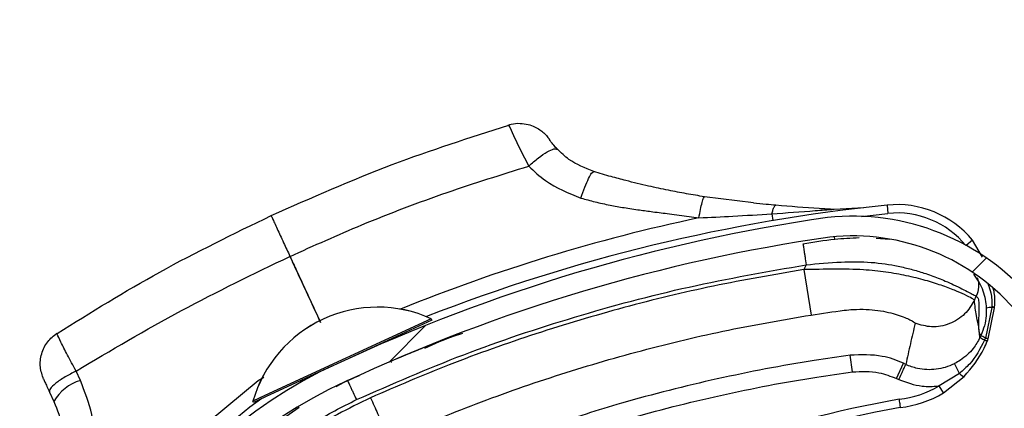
# Model space of a CAD drawing. Header units: inches. Extents: x 170 to 284, y 215 to 248.
# Tile 818 of 1056: x 235.6271 to 235.7479, y 225.0541 to 225.1018. Entities that reach past the tile are written whole.
import ezdxf

# ---------------------------------------------------------------- set-up
doc = ezdxf.new("R2010")
doc.units = ezdxf.units.IN
doc.header["$LTSCALE"] = 0.25
doc.header["$MEASUREMENT"] = 0
doc.layers.add('ANNOTATIONS', color=1, linetype='Continuous')
doc.layers.add('RH FRONT OF HOOD', color=7, linetype='Continuous')
doc.styles.add('ARIAL', font='arial.ttf', dxfattribs={"height": 0.09375})
doc.dimstyles.new('STANDARD$0', dxfattribs={"dimtxt": 0.09375, "dimasz": 0.09375, "dimexe": 0.03125, "dimexo": 0.046875, "dimgap": 0.09, "dimtad": 0, "dimtih": 1, "dimtoh": 1, "dimdec": 4, "dimzin": 0, "dimdsep": 46, "dimtxsty": 'ARIAL', "dimcen": 0.09, "dimadec": 0, "dimazin": 0, "dimtfac": 1, "dimtdec": 4, "dimtofl": 0, "dimtmove": 0, "dimatfit": 1, "dimfxl": 1, "dimtolj": 1, "dimtzin": 0, "dimarcsym": 0})
pattern_1 = [(45, (225.4196035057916, 218.4993357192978), (-0.03026527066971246, 0.03026527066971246), [])]

# ---------------------------------------------------------------- blocks, each defined once
blk = doc.blocks.new('*D82')
at = {"layer": 'ANNOTATIONS', "color": 0, "lineweight": -2, "transparency": 16777216}
for p, q in [((234.6227546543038, 225.3844004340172), (234.6227546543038, 225.4781504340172)), ((235.2524818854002, 225.2906504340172), (234.5915046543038, 225.2906504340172)), ((235.7837724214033, 225.2379811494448), (234.5915046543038, 225.2379811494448)), ((234.6227546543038, 225.1442311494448), (234.6227546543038, 225.0504811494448)), ((234.6227546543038, 225.0504811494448), (234.5290046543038, 225.0504811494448))]:
    blk.add_line(p, q, dxfattribs=at)
at = {"layer": 'ANNOTATIONS', "color": 0, "transparency": 16777216}
for points in [[(234.6071296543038, 225.3844004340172), (234.6383796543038, 225.3844004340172), (234.6227546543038, 225.2906504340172)], [(234.6071296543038, 225.1442311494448), (234.6383796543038, 225.1442311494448), (234.6227546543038, 225.2379811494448)]]:
    blk.add_solid(points, dxfattribs=at)
at = {"layer": 'defpoints', "color": 0, "transparency": 16777216}
for p in [(235.2993568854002, 225.2906504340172), (234.6227546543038, 225.2379811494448), (235.8306474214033, 225.2379811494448)]:
    blk.add_point(p, dxfattribs=at)
at = {"layer": 'ANNOTATIONS', "color": 0, "transparency": 16777216, "insert": (234.27510202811, 225.0504811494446), "char_height": 0.09375, "attachment_point": 5, "style": 'ARIAL'}
blk.add_mtext('\\A1;2 5/8"', dxfattribs=at)

msp = doc.modelspace()

# ---------------------------------------------------------------- hatches: boundary and pattern name
at = {"layer": 'RH FRONT OF HOOD'}
h = msp.add_hatch(dxfattribs=at)
h.set_pattern_fill('ANSI31', color=256, scale=0.34241245, angle=2.8e-322, style=0)
h.set_pattern_definition([(45, (225.4529552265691, 218.4993357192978), (-0.03026527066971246, 0.03026527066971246), [])])
edge = h.paths.add_edge_path(flags=0)
edge.add_arc((235.7395956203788, 224.3915581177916), 0.021400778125, 89.9999999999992, 390.52248781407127, ccw=False)
edge.add_line((235.7395956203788, 224.4129588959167), (235.8123582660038, 224.4129588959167))
edge.add_arc((235.8123582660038, 224.8238538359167), 0.4108949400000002, 270, 450.0000000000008)
edge.add_line((235.8123582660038, 225.2347487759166), (235.3287006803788, 225.2347487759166))
edge.add_arc((235.3287006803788, 225.2390289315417), 0.004280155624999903, 180.0000000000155, 269.9999999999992, ccw=False)
edge.add_line((235.3244205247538, 225.2390289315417), (235.3244205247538, 225.2818304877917))
edge.add_arc((235.3287006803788, 225.2818304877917), 0.004280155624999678, 360, 540, ccw=False)
edge.add_line((235.3329808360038, 225.2818304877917), (235.3329808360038, 225.2390289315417))
edge.add_line((235.3329808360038, 225.2390289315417), (235.3297484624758, 225.2390289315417))
edge.add_line((235.3297484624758, 225.2390289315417), (235.3297484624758, 225.2818304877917))
edge.add_arc((235.3287006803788, 225.2818304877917), 0.001047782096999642, 360, 540.0000000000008)
edge.add_line((235.3276528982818, 225.2818304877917), (235.3276528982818, 225.2390289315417))
edge.add_arc((235.3287006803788, 225.2390289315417), 0.001047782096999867, 180, 270)
edge.add_line((235.3287006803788, 225.2379811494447), (235.8123582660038, 225.2379811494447))
edge.add_arc((235.8123582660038, 224.8238538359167), 0.4141273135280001, 269.9999999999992, 450, ccw=False)
edge.add_line((235.8123582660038, 224.4097265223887), (235.7395956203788, 224.4097265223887))
edge.add_arc((235.7395956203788, 224.3915581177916), 0.018168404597, 450.0000000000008, 750.5224878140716)
edge.add_arc((235.754343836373, 224.4002532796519), 0.001047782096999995, 390.5224878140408, 495.0000000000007)
edge.add_line((235.753602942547, 224.4009941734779), (235.7449077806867, 224.3922990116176))
edge.add_line((235.7449077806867, 224.3922990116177), (235.7426221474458, 224.3945846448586))
edge.add_line((235.7426221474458, 224.3945846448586), (235.751317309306, 224.4032798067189))
edge.add_arc((235.754343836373, 224.4002532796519), 0.004280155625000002, 390.522487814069, 495.0000000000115, ccw=False)
h = msp.add_hatch(dxfattribs=at)
h.set_pattern_fill('ANSI31', color=256, scale=0.34241245, style=0)
h.set_pattern_definition(pattern_1)
edge = h.paths.add_edge_path(flags=0)
edge.add_line((235.7790065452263, 225.2304686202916), (235.4365940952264, 225.2304686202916))
edge.add_line((235.4365940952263, 225.2304686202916), (235.4365940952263, 225.2347487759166))
edge.add_line((235.4365940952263, 225.2347487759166), (235.7790065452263, 225.2347487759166))
edge.add_arc((235.7790065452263, 224.8238538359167), 0.4108949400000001, 269.9999999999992, 450, ccw=False)
edge.add_line((235.7790065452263, 224.4129588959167), (235.7062438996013, 224.4129588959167))
edge.add_line((235.7062438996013, 224.4129588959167), (235.7062438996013, 224.4172390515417))
edge.add_line((235.7062438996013, 224.4172390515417), (235.7790065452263, 224.4172390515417))
edge.add_arc((235.7790065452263, 224.8238538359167), 0.406614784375, 270, 450.0000000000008)
h = msp.add_hatch(dxfattribs=at)
h.set_pattern_fill('ANSI31', color=256, scale=0.34241245, angle=2.8e-322, style=0)
h.set_pattern_definition(pattern_1)
edge = h.paths.add_edge_path(flags=0)
edge.add_arc((235.596733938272, 224.9939066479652), 0.001712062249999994, 384.7692737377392, 406.9796940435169)
edge.add_line((235.5979020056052, 224.9951583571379), (235.5995489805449, 224.9969232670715))
edge.add_arc((235.596733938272, 224.9939066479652), 0.004126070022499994, 384.76927373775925, 406.97969404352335, ccw=False)
edge.add_arc((235.5886502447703, 224.9901767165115), 0.01302879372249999, 336.2454411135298, 384.7692737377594, ccw=False)
edge.add_arc((235.5840109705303, 224.9927121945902), 0.01830194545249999, 294.76927373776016, 334.8306467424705, ccw=False)
edge.add_arc((235.5867510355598, 224.9867737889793), 0.01176186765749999, 226.9101314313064, 294.76927373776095, ccw=False)
edge.add_arc((235.5887435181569, 224.9902197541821), 0.01566536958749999, 170.0263417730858, 230.2000735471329, ccw=False)
edge.add_arc((235.5983070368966, 224.9888627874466), 0.02532140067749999, 507.6235219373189, 530.7502070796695, ccw=False)
edge.add_arc((235.5891097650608, 224.9935941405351), 0.01504902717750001, 466.9249921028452, 504.08392337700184, ccw=False)
edge.add_arc((235.5931047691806, 224.9817485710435), 0.02754708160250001, 388.07777688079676, 467.701847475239, ccw=False)
edge.add_arc((235.6245119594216, 224.9998227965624), 0.008748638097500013, 215.7278926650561, 362.7107059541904)
edge.add_arc((235.6894494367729, 225.0079139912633), 0.05672062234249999, 114.33990946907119, 187.7791734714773, ccw=False)
edge.add_arc((235.7568731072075, 224.8646505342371), 0.2150521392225, 458.19530130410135, 474.9753273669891, ccw=False)
edge.add_arc((235.729325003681, 225.0488261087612), 0.02884824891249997, 399.92811720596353, 456.1830305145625, ccw=False)
edge.add_arc((235.7715941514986, 225.0874112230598), 0.0284373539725, 224.8898676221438, 278.4883413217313)
edge.add_arc((235.7731807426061, 225.0740018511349), 0.01494630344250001, 280.0607145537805, 335.3164658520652)
edge.add_arc((235.7700983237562, 225.0763506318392), 0.0187470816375, 332.7271482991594, 366.2088897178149)
edge.add_arc((235.7754146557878, 225.0763524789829), 0.0134739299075, 368.6468311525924, 407.0429194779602)
edge.add_arc((235.7807123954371, 225.0816252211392), 0.006011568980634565, 409.7518063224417, 430.4868473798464)
edge.add_arc((235.7782240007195, 225.0696918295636), 0.01816498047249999, 435.6685338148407, 474.7692737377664)
edge.add_arc((235.7751970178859, 225.0762520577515), 0.01094007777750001, 474.7692737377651, 564.7692737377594)
edge.add_arc((235.7669578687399, 225.0724503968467), 0.001866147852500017, 204.7692737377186, 220.4115201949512)
edge.add_line((235.7655369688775, 225.071240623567), (235.7636989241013, 225.0696756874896))
edge.add_arc((235.7669578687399, 225.0724503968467), 0.004280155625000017, 204.769273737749, 220.4115201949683, ccw=False)
edge.add_arc((235.7751970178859, 225.0762520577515), 0.01335408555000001, 114.76927373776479, 204.7692737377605, ccw=False)
edge.add_arc((235.7782240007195, 225.0696918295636), 0.020578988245, 435.38063204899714, 474.7692737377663, ccw=False)
edge.add_arc((235.7807123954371, 225.0816252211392), 0.008425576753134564, 409.34694092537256, 431.2689846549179, ccw=False)
edge.add_arc((235.7754146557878, 225.0763524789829), 0.01588793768, 368.45957599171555, 407.2398544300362, ccw=False)
edge.add_arc((235.7700983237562, 225.0763506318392), 0.02116108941, 332.8738045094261, 366.34644547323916, ccw=False)
edge.add_arc((235.7731807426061, 225.0740018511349), 0.01736031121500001, 279.9495218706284, 335.13512706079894, ccw=False)
edge.add_arc((235.7715941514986, 225.0874112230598), 0.030851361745, 224.687431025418, 278.5488113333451, ccw=False)
edge.add_arc((235.729325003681, 225.0488261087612), 0.02643424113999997, 399.7109832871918, 456.0928868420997)
edge.add_arc((235.7568731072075, 224.8646505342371), 0.21263813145, 458.2069421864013, 474.9789632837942)
edge.add_arc((235.6894494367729, 225.0079139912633), 0.05430661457, 474.3259003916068, 547.8838086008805)
edge.add_arc((235.6245119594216, 224.9998227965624), 0.01116264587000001, 214.8303126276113, 363.29836093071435, ccw=False)
edge.add_arc((235.5931047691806, 224.9817485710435), 0.02513307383, 387.7406739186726, 467.7399315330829)
edge.add_arc((235.5891097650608, 224.9935941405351), 0.01263501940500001, 466.8523210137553, 503.7519705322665)
edge.add_arc((235.5983070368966, 224.9888627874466), 0.022907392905, 507.8135800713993, 530.7889889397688)
edge.add_arc((235.5887435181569, 224.9902197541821), 0.01325136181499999, 529.9615141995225, 590.5045235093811)
edge.add_arc((235.5867510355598, 224.9867737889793), 0.009347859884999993, 226.49179786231, 294.7692737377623)
edge.add_arc((235.5840109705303, 224.9927121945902), 0.01588793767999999, 294.7692737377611, 334.7214526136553)
edge.add_arc((235.5886502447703, 224.9901767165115), 0.01061478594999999, 336.4037750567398, 384.7692737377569)

# ---------------------------------------------------------------- linework, layer by layer
for p, q in [((235.7171326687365, 225.0793124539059), (235.7111429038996, 225.0800577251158)), ((235.7270305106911, 225.0785327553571), (235.7306753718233, 225.0787224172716)), ((235.7335341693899, 225.0790351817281), (235.733639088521, 225.0780133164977)), ((235.7193986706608, 225.0779705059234), (235.7195402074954, 225.0771343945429)), ((235.7303896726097, 225.0776547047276), (235.733639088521, 225.0780133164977)), ((235.7270564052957, 225.0751628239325), (235.7271024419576, 225.0748224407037)), ((235.7338286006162, 225.0748379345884), (235.7321896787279, 225.0749558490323)), ((235.7440081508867, 225.074733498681), (235.7432369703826, 225.0740982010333)), ((235.7452399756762, 225.0726594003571), (235.7440081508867, 225.074733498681)), ((235.7236120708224, 225.0717228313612), (235.7233416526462, 225.0711433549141)), ((235.7233416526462, 225.0711433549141), (235.724210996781, 225.0655641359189)), ((235.7442538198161, 225.0673799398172), (235.7444816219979, 225.0678680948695)), ((235.7463879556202, 225.0665054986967), (235.7456140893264, 225.062730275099)), ((235.7457127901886, 225.066400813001), (235.745712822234, 225.0664000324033)), ((235.7459312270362, 225.0626359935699), (235.7467249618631, 225.0664619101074)), ((235.7463879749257, 225.0665064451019), (235.7463879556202, 225.0665054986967)), ((235.7463889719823, 225.066575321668), (235.7463879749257, 225.0665064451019)), ((235.746388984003, 225.0665763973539), (235.7463889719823, 225.066575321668)), ((235.7467249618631, 225.0664619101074), (235.7467250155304, 225.0664629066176)), ((235.7467250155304, 225.0664629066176), (235.7467285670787, 225.0665323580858)), ((235.7467285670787, 225.0665323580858), (235.7467286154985, 225.0665333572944)), ((235.6776203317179, 225.0651069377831), (235.6571971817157, 225.0556890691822)), ((235.6776196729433, 225.065108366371), (235.6776203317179, 225.0651069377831)), ((235.6776203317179, 225.0651069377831), (235.6776920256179, 225.06495146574)), ((235.6776920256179, 225.06495146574), (235.6675660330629, 225.0602819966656)), ((235.744917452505, 225.0628010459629), (235.7448291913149, 225.0637860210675)), ((235.7456140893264, 225.062730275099), (235.7455071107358, 225.0624713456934)), ((235.6770585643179, 225.0617019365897), (235.6770606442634, 225.0617027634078)), ((235.7292961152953, 225.0586029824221), (235.729020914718, 225.0606377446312)), ((235.6654014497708, 225.0592838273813), (235.6572688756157, 225.0555335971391)), ((235.6726428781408, 225.0598945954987), (235.6727145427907, 225.0597391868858)), ((235.7346737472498, 225.0577842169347), (235.73554204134, 225.0596448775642)), ((235.7358363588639, 225.0595075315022), (235.73554204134, 225.0596448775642)), ((235.7424169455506, 225.0584156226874), (235.7418135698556, 225.0596059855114)), ((235.6345633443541, 225.0575266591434), (235.6340294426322, 225.0587003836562)), ((235.6687564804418, 225.0581056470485), (235.6673519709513, 225.0575259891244)), ((235.6675030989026, 225.0575883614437), (235.6687371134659, 225.0581533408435)), ((235.7424169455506, 225.0584156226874), (235.7399122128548, 225.056894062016)), ((235.7404419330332, 225.0560139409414), (235.742984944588, 225.0580139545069)), ((235.6673519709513, 225.0575259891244), (235.6659023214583, 225.0567454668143)), ((235.6670292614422, 225.0573714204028), (235.6672788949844, 225.057485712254)), ((235.7346737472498, 225.0577842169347), (235.7349680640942, 225.0576468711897)), ((235.7404419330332, 225.0560139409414), (235.7399122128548, 225.056894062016)), ((235.6307773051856, 225.0561296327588), (235.631314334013, 225.0549657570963)), ((235.6571971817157, 225.0556890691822), (235.6557298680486, 225.055012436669)), ((235.6572688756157, 225.0555335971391), (235.6558015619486, 225.0548569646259)), ((235.6557298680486, 225.055012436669), (235.6557292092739, 225.055013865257)), ((235.6558015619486, 225.0548569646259), (235.6557298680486, 225.055012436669)), ((235.6613897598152, 225.054238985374), (235.6567447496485, 225.0509846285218))]:
    msp.add_line(p, q, dxfattribs=at)
at = {"layer": 'RH FRONT OF HOOD', "flags": 128}
for points in [[(235.6871835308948, 225.0886855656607), (235.6871065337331, 225.088862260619), (235.6872428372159, 225.0885676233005), (235.6877108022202, 225.0875519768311), (235.6885302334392, 225.0858435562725), (235.6895662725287, 225.083811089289), (235.6895663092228, 225.0838110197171), (235.6895663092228, 225.0838110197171)], [(235.6570694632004, 225.0579064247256), (235.6563782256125, 225.0575070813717), (235.6484528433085, 225.0509226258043), (235.6419525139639, 225.0433278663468), (235.6366765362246, 225.0344937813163), (235.6366765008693, 225.0344937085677), (235.6366765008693, 225.0344937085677)]]:
    msp.add_lwpolyline(points, dxfattribs=at)
at = {"layer": 'RH FRONT OF HOOD'}
for centre, radius, start, end in [((235.7556021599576, 224.8641028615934), 0.2160622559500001, 95.86225241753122, 111.3285798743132), ((235.7347582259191, 225.0671134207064), 0.01198443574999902, 39.48165913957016, 95.86225241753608), ((235.7568731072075, 224.8646505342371), 0.2150521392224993, 98.19530130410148, 114.9753273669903), ((235.7556021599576, 224.8641028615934), 0.2180957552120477, 101.9484969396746, 112.0222083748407), ((235.7293250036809, 225.0488261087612), 0.02884824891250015, 39.92811720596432, 96.18303051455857), ((235.7347582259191, 225.0671134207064), 0.01095719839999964, 39.48165913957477, 95.8622524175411), ((235.7568731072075, 224.8646505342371), 0.2126381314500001, 98.20694218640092, 114.9789632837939), ((235.7293250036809, 225.0488261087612), 0.02643424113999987, 39.7109832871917, 96.09288684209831), ((235.6710376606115, 225.050599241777), 0.0159322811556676, 65.59875052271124, 163.9135924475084), ((235.6710383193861, 225.050597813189), 0.01593228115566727, 65.59875052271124, 163.9135924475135), ((235.7463943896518, 225.0642547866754), 0.002251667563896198, 90.1632289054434, 107.620369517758), ((235.7463942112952, 225.0642518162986), 0.002253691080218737, 90.15903876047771, 107.5984193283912), ((235.7463508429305, 225.0648939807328), 0.001611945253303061, 76.5797564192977, 88.68073162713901), ((235.7463508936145, 225.0648930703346), 0.001613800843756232, 76.59536649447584, 88.68336316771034), ((235.746363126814, 225.0650074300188), 0.001568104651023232, 76.5235403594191, 89.05562035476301), ((235.7463633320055, 225.0650124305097), 0.001564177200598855, 76.4949679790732, 89.06032572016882), ((235.6723322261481, 225.0618765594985), 0.0005478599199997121, 114.7561714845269, 144.0513468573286), ((235.6894494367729, 225.0079139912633), 0.05672062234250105, 114.3399094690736, 187.7791734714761), ((235.7434563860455, 225.0592830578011), 0.001353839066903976, 219.8457135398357, 249.6211751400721), ((235.6359494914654, 225.0524266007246), 0.005285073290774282, 105.2051462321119, 151.2859093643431), ((235.6894494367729, 225.0079139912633), 0.05430661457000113, 114.3259003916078, 187.883808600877), ((235.6616202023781, 225.0569368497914), 0.0005478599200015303, 69.33437873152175, 114.7561714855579), ((235.7337321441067, 225.0671621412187), 0.01198443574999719, 276.110371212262, 301.0425548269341), ((235.7337321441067, 225.0671621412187), 0.01301167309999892, 276.271831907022, 301.0425548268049), ((235.6905522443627, 225.0083105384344), 0.05786770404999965, 125.6629359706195, 154.0806276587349), ((235.7607331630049, 224.9109688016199), 0.1455252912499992, 100.1236983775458, 138.6398240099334), ((235.7607331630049, 224.9109688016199), 0.146552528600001, 100.1098921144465, 136.7878487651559)]:
    msp.add_arc(centre, radius, start, end, dxfattribs=at)
for points, knots in [([(235.6579696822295, 225.0777474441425), (235.6628880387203, 225.0799262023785), (235.6724070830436, 225.0841429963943), (235.6823260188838, 225.0873042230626), (235.6871199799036, 225.0888320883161)], [0, 0, 0, 0, 0.5166859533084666, 1, 1, 1, 1]), ([(235.6871201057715, 225.0888319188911), (235.6872182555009, 225.0888730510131), (235.6876594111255, 225.0890579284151), (235.6884847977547, 225.0890836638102), (235.6894596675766, 225.0889631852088), (235.6902724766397, 225.0886683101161), (235.6909112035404, 225.0882997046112), (235.6913840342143, 225.0879209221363), (235.6917081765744, 225.0875894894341), (235.6919055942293, 225.08734919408), (235.6920063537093, 225.0872121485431), (235.6920445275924, 225.0871578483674), (235.6920530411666, 225.0871456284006), (235.6920579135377, 225.0871386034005), (235.692059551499, 225.0871362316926), (235.6920603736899, 225.0871350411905)], [0, 0, 0, 0, 0.05652103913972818, 0.2540462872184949, 0.4273552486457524, 0.5794983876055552, 0.7104459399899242, 0.8185506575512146, 0.9012506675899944, 0.9564155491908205, 0.9850429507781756, 0.9903528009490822, 0.9934690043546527, 0.9967217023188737, 1, 1, 1, 1]), ([(235.6930870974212, 225.0858762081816), (235.6929416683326, 225.0860337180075), (235.6927792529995, 225.0862096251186), (235.6925069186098, 225.0865330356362), (235.6922708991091, 225.0868365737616), (235.6920947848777, 225.087085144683), (235.692078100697, 225.0871094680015), (235.6920706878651, 225.0871202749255)], [0, 0, 0, 0, 0.2111589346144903, 0.2358224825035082, 0.5027141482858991, 0.7790543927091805, 1, 1, 1, 1]), ([(235.6975486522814, 225.0831413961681), (235.6964811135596, 225.0835667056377), (235.6948094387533, 225.0842327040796), (235.6935443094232, 225.0854399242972), (235.693087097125, 225.0858762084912)], [0, 0, 0, 0, 0.6386043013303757, 1, 1, 1, 1]), ([(235.6602868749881, 225.0727525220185), (235.6632178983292, 225.0740675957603), (235.6695522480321, 225.0769096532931), (235.6793225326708, 225.0806191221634), (235.6862252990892, 225.082769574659), (235.6895666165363, 225.083810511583)], [0, 0, 0, 0, 0.3076441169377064, 0.6648617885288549, 1, 1, 1, 1]), ([(235.6895667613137, 225.083810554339), (235.6902254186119, 225.0831857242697), (235.6920581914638, 225.0814470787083), (235.6944508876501, 225.0805039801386), (235.6959837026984, 225.0798998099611)], [0, 0, 0, 0, 0.359377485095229, 0.9999999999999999, 0.9999999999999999, 0.9999999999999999, 0.9999999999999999]), ([(235.7111429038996, 225.0800577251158), (235.7103962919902, 225.0801784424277), (235.7089092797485, 225.0804188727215), (235.7066227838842, 225.0808556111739), (235.7041563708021, 225.0813823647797), (235.7018173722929, 225.0819494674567), (235.6995779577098, 225.0825446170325), (235.6982594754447, 225.0829323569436), (235.6975486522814, 225.0831413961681)], [0, 0, 0, 0, 0.1610961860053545, 0.3208521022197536, 0.5001076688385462, 0.7056749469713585, 0.8413228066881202, 1, 1, 1, 1]), ([(235.6959837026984, 225.0798998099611), (235.696555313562, 225.0797395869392), (235.6977326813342, 225.0794095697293), (235.6995022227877, 225.0790322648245), (235.7013303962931, 225.0787074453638), (235.7030835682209, 225.0784456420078), (235.7049366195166, 225.0782029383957), (235.7069593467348, 225.0779511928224), (235.7088424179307, 225.0777077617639), (235.7100475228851, 225.0775319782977), (235.7104492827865, 225.0774733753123)], [0, 0, 0, 0, 0.1216476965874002, 0.2505622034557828, 0.3699476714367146, 0.5011532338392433, 0.6125555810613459, 0.7514486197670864, 0.9171375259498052, 1, 1, 1, 1]), ([(235.7104492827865, 225.0774733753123), (235.7105138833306, 225.0778234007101), (235.7106469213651, 225.0785442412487), (235.710849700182, 225.079396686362), (235.7110283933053, 225.0799655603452), (235.711105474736, 225.0800275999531), (235.7111429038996, 225.0800577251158)], [0, 0, 0, 0, 0.2427897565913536, 0.5000000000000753, 0.7572102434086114, 1, 1, 1, 1]), ([(235.71712873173, 225.0793128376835), (235.7171287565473, 225.0793128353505), (235.7176527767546, 225.0792635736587), (235.7185751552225, 225.0791740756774), (235.7195054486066, 225.0790891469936), (235.7199059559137, 225.0790546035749), (235.7199059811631, 225.0790546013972)], [0, 0, 0, 0, 2.704369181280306e-05, 0.5710314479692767, 0.999972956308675, 1, 1, 1, 1]), ([(235.7193986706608, 225.0779705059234), (235.7194451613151, 225.0781364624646), (235.7195391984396, 225.0784721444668), (235.7196965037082, 225.0788240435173), (235.7198207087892, 225.0789962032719), (235.7198898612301, 225.079043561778), (235.7199059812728, 225.0790546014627)], [0, 0, 0, 0, 0.2979480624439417, 0.6026626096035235, 0.907377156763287, 1, 1, 1, 1]), ([(235.7193986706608, 225.0779705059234), (235.7211736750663, 225.0780973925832), (235.7237162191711, 225.0782791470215), (235.7262619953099, 225.0784739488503), (235.7270305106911, 225.0785327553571)], [0, 0, 0, 0, 0.6981213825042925, 1, 1, 1, 1]), ([(235.7199059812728, 225.0790546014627), (235.7216694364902, 225.0789090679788), (235.7240238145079, 225.0787147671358), (235.7264272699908, 225.0785692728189), (235.7270305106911, 225.0785327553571)], [0, 0, 0, 0, 0.7490110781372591, 1, 1, 1, 1]), ([(235.6316968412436, 225.0633080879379), (235.635858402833, 225.0658852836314), (235.6443603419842, 225.071150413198), (235.6533641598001, 225.0755150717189), (235.6579607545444, 225.0777433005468)], [0, 0, 0, 0, 0.4894838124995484, 1, 1, 1, 1]), ([(235.6579780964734, 225.0777059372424), (235.6579757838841, 225.0777108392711), (235.6579694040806, 225.0777243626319), (235.6581525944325, 225.0773292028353), (235.6586301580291, 225.07629973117), (235.659425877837, 225.0745848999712), (235.6600128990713, 225.0733200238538), (235.6602781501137, 225.0727484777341)], [0, 0, 0, 0, 0.09013511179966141, 0.2486582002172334, 0.5414135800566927, 0.7927834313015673, 1, 1, 1, 1]), ([(235.7104492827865, 225.0774733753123), (235.7118409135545, 225.0775396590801), (235.7148297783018, 225.0776820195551), (235.7178074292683, 225.0778700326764), (235.7193986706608, 225.0779705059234)], [0, 0, 0, 0, 0.4656051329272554, 1, 1, 1, 1]), ([(235.730100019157, 225.075013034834), (235.7291097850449, 225.0749684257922), (235.7268441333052, 225.0748663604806), (235.7245259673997, 225.0744790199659), (235.7232209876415, 225.0742609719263)], [0, 0, 0, 0, 0.4370636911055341, 1, 1, 1, 1]), ([(235.7232209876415, 225.0742609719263), (235.7232262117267, 225.0742270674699), (235.7232342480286, 225.0741749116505), (235.7232830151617, 225.0738584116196), (235.7233334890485, 225.0735308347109), (235.7233961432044, 225.0731242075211), (235.7234871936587, 225.0725332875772), (235.7235628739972, 225.0720421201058), (235.7236120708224, 225.0717228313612)], [0, 0, 0, 0, 0.2394568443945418, 0.3683606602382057, 0.5000000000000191, 0.6316393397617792, 0.7605431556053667, 1, 1, 1, 1]), ([(235.6340323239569, 225.0586961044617), (235.6383051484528, 225.0612273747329), (235.6468428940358, 225.0662852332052), (235.6558024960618, 225.0705953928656), (235.6602781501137, 225.0727484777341)], [0, 0, 0, 0, 0.5004628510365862, 1, 1, 1, 1]), ([(235.6602781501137, 225.0727484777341), (235.660546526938, 225.0721697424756), (235.6617979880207, 225.069471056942), (235.6630492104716, 225.0667729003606), (235.664032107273, 225.0646533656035)], [0, 0, 0, 0, 0.2144507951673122, 1, 1, 1, 1]), ([(235.6640408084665, 225.0646580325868), (235.6631105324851, 225.0666639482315), (235.6618593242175, 225.0693618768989), (235.6606078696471, 225.0720603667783), (235.6602868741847, 225.0727525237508)], [0, 0, 0, 0, 0.7435021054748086, 1, 1, 1, 1]), ([(235.6684331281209, 225.0551965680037), (235.672792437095, 225.0570992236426), (235.6815337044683, 225.0609144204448), (235.6952005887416, 225.0654478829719), (235.7092230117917, 225.069212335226), (235.7188080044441, 225.070884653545), (235.7236120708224, 225.0717228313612)], [0, 0, 0, 0, 0.2468628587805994, 0.4950083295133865, 0.7468945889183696, 1, 1, 1, 1]), ([(235.7233416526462, 225.0711433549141), (235.7196373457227, 225.0705069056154), (235.7122179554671, 225.0692321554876), (235.7012439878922, 225.066567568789), (235.6904151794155, 225.0633453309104), (235.6800321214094, 225.059667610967), (235.6733695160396, 225.0568077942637), (235.6701706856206, 225.0554347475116)], [0, 0, 0, 0, 0.2027568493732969, 0.4061035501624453, 0.6088604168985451, 0.8122072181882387, 1, 1, 1, 1]), ([(235.7442538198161, 225.0673799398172), (235.7441918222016, 225.0674387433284), (235.7440658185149, 225.0675582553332), (235.7431736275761, 225.0680149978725), (235.7418727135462, 225.0685832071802), (235.7402553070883, 225.0691919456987), (235.7382617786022, 225.0698225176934), (235.735977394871, 225.0703930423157), (235.7334143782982, 225.0708514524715), (235.7304545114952, 225.0711689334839), (235.7270594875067, 225.0711841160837), (235.7245914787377, 225.0711570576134), (235.7233416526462, 225.0711433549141)], [0, 0, 0, 0, 0.1094013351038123, 0.2223468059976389, 0.3151791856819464, 0.4102231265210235, 0.5012749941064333, 0.5946006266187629, 0.6834485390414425, 0.7745330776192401, 0.8858211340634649, 1, 1, 1, 1]), ([(235.7236120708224, 225.0717228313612), (235.7250431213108, 225.071859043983), (235.7277446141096, 225.0721161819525), (235.7315912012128, 225.0721120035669), (235.7344525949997, 225.0716675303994), (235.7365567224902, 225.0711714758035), (235.7378874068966, 225.0707779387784), (235.7389713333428, 225.070406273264), (235.7398507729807, 225.0700754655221), (235.740793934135, 225.069690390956), (235.7418022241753, 225.0692373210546), (235.7430998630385, 225.0685923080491), (235.7442046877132, 225.0680117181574), (235.7443948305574, 225.0679131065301), (235.7444816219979, 225.0678680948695)], [0, 0, 0, 0, 0.1307156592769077, 0.2467609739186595, 0.3577928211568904, 0.4170971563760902, 0.4791482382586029, 0.5177152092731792, 0.559089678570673, 0.603294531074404, 0.6633484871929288, 0.7353692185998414, 0.8792082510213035, 1, 1, 1, 1]), ([(235.744150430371, 225.0705914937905), (235.7445941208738, 225.0699246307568), (235.7454449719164, 225.0686458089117), (235.7456261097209, 225.0671274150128), (235.7457127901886, 225.066400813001)], [0, 0, 0, 0, 0.5214667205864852, 0.9999999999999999, 0.9999999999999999, 0.9999999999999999, 0.9999999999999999]), ([(235.7445996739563, 225.0701670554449), (235.7446536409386, 225.0699825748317), (235.7447658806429, 225.0695988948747), (235.744799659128, 225.0688028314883), (235.7446069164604, 225.0682363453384), (235.7444816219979, 225.0678680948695)], [0, 0, 0, 0, 0.2447599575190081, 0.509048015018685, 1, 1, 1, 1]), ([(235.7459057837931, 225.0693442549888), (235.7460414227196, 225.0689991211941), (235.7463889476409, 225.068114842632), (235.7463889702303, 225.0671591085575), (235.746388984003, 225.0665763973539)], [0, 0, 0, 0, 0.3902998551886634, 1, 1, 1, 1]), ([(235.7467286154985, 225.0665333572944), (235.7467613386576, 225.0671264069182), (235.7468044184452, 225.0679071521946), (235.7466009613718, 225.0686529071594), (235.7465520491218, 225.06883219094)], [0, 0, 0, 0, 0.7595942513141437, 0.9999999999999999, 0.9999999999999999, 0.9999999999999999, 0.9999999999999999]), ([(235.7444816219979, 225.0678680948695), (235.7445624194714, 225.0677877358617), (235.7447320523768, 225.0676190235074), (235.7448079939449, 225.0669913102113), (235.7448081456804, 225.0661603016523), (235.7447669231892, 225.0652609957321), (235.7447313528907, 225.0643663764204), (235.7447653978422, 225.0639151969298), (235.7447826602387, 225.0636864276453)], [0, 0, 0, 0, 0.1574760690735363, 0.3306182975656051, 0.4911886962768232, 0.6742546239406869, 0.8348317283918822, 1, 1, 1, 1]), ([(235.7282765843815, 225.0661411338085), (235.7282766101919, 225.0661411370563), (235.7286501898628, 225.0661881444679), (235.7301362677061, 225.0663237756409), (235.7326284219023, 225.0661800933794), (235.734999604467, 225.0655838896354), (235.7366634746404, 225.0648699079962), (235.7368686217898, 225.0646631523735), (235.7369822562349, 225.064548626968)], [0, 0, 0, 0, 4.497367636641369e-06, 0.06509473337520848, 0.2616701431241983, 0.4753105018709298, 0.7093656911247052, 1, 1, 1, 1]), ([(235.7442538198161, 225.0673799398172), (235.7438939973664, 225.0667853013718), (235.7431465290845, 225.0655500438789), (235.741234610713, 225.0643827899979), (235.7390364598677, 225.0639497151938), (235.7376497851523, 225.0643540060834), (235.7369822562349, 225.064548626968)], [0, 0, 0, 0, 0.2406941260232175, 0.4999999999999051, 0.759305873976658, 1, 1, 1, 1]), ([(235.7448291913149, 225.0637860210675), (235.7447937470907, 225.0640017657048), (235.7446959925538, 225.0645967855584), (235.7444387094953, 225.065654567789), (235.7443239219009, 225.0667257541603), (235.7442538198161, 225.0673799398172)], [0, 0, 0, 0, 0.1812946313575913, 0.5000073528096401, 1, 1, 1, 1]), ([(235.745712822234, 225.0664000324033), (235.7457135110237, 225.066092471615), (235.7457160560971, 225.0649560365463), (235.7453957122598, 225.0638234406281), (235.7450445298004, 225.0630728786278), (235.7450445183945, 225.0630728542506)], [0, 0, 0, 0, 0.270630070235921, 0.9999763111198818, 1, 1, 1, 1]), ([(235.6724729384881, 225.0502788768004), (235.6724729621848, 225.0502788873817), (235.6755652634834, 225.0516596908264), (235.6820739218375, 225.0543731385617), (235.6921640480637, 225.0579804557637), (235.7026992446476, 225.0611074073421), (235.713381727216, 225.0637033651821), (235.720601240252, 225.0649438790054), (235.724210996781, 225.0655641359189)], [0, 0, 0, 0, 1.439079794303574e-06, 0.1877923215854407, 0.3908439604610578, 0.5938956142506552, 0.7969478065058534, 1, 1, 1, 1]), ([(235.724210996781, 225.0655641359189), (235.7255761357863, 225.0657672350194), (235.7269413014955, 225.0659703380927), (235.7282765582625, 225.0661411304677), (235.7282765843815, 225.0661411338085)], [0, 0, 0, 0, 0.9999804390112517, 1, 1, 1, 1]), ([(235.7369822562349, 225.064548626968), (235.7367838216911, 225.0637156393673), (235.7363869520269, 225.0620496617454), (235.7360197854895, 225.0603549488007), (235.7358362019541, 225.0595075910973)], [0, 0, 0, 0, 0.4999992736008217, 1, 1, 1, 1]), ([(235.6300554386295, 225.057694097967), (235.6298867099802, 225.0581850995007), (235.629537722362, 225.0592006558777), (235.6297342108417, 225.0608517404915), (235.6304504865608, 225.0623462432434), (235.6312851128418, 225.0630085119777), (235.6316889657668, 225.0633289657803)], [0, 0, 0, 0, 0.2415860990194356, 0.4996813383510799, 0.7579094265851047, 1, 1, 1, 1]), ([(235.6340325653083, 225.058696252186), (235.633666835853, 225.0593795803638), (235.6329307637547, 225.0607548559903), (235.6321325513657, 225.0623118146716), (235.6316916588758, 225.0632246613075), (235.6317256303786, 225.0632341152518), (235.631738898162, 225.0632378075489)], [0, 0, 0, 0, 0.2719162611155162, 0.547262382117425, 0.8231804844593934, 1, 1, 1, 1]), ([(235.6768352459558, 225.0615013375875), (235.6780335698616, 225.0620482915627), (235.6795556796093, 225.062743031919), (235.6811474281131, 225.0632511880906), (235.6814860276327, 225.0633592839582)], [0, 0, 0, 0, 0.7872782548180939, 0.9999999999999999, 0.9999999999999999, 0.9999999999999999, 0.9999999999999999]), ([(235.7449195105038, 225.0628054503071), (235.7449194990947, 225.0628054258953), (235.7446996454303, 225.0623350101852), (235.7440475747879, 225.0612807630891), (235.7429277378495, 225.0602237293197), (235.742058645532, 225.0597418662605), (235.7418135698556, 225.0596059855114)], [0, 0, 0, 0, 1.78267336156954e-05, 0.3435204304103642, 0.814879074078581, 1, 1, 1, 1]), ([(235.7447826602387, 225.0636864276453), (235.7447985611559, 225.0635907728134), (235.7448305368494, 225.06339841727), (235.7449144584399, 225.0631866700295), (235.7450013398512, 225.0631109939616), (235.7450446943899, 225.0630732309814)], [0, 0, 0, 0, 0.3313600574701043, 0.6663431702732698, 0.9999999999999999, 0.9999999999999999, 0.9999999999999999, 0.9999999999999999]), ([(235.7450446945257, 225.0630732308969), (235.7450130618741, 225.0630055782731), (235.7449706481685, 225.0629148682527), (235.7449282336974, 225.0628241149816), (235.7449174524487, 225.0628010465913)], [0, 0, 0, 0, 0.7458120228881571, 1, 1, 1, 1]), ([(235.7455071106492, 225.0624713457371), (235.7454844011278, 225.0624828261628), (235.745348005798, 225.0625517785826), (235.7451405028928, 225.0626600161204), (235.7449533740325, 225.0627651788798), (235.74492942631, 225.0627890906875), (235.7449174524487, 225.0628010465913)], [0, 0, 0, 0, 0.06242876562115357, 0.3749525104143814, 0.6874762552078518, 1, 1, 1, 1]), ([(235.7456140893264, 225.062730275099), (235.745591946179, 225.0627418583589), (235.7454588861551, 225.0628114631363), (235.7452572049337, 225.0629216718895), (235.7450766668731, 225.063031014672), (235.745055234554, 225.0630589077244), (235.7450445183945, 225.0630728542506)], [0, 0, 0, 0, 0.06239373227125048, 0.3749291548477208, 0.6874645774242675, 1, 1, 1, 1]), ([(235.6770585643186, 225.0617019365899), (235.6769681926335, 225.0616660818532), (235.6768771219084, 225.0616299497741), (235.6761790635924, 225.0613496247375), (235.6751557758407, 225.0609397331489), (235.6734834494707, 225.0602352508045), (235.6726480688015, 225.0598833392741)], [0, 0, 0, 0, 0.3307707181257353, 0.3333292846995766, 0.6669765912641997, 0.9999999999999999, 0.9999999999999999, 0.9999999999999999, 0.9999999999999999]), ([(235.7455069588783, 225.0624710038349), (235.7449608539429, 225.0614389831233), (235.744148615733, 225.0599040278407), (235.7428443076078, 225.0587829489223), (235.7424169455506, 225.0584156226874)], [0, 0, 0, 0, 0.672345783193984, 0.9999999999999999, 0.9999999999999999, 0.9999999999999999, 0.9999999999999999]), ([(235.742984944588, 225.0580139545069), (235.7439044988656, 225.0591137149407), (235.7450298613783, 225.0604596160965), (235.7457028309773, 225.0620675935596), (235.7458259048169, 225.0623616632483)], [0, 0, 0, 0, 0.8171182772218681, 1, 1, 1, 1]), ([(235.7458259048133, 225.0623616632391), (235.7458259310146, 225.0623617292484), (235.745862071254, 225.0624527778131), (235.745896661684, 225.0625444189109), (235.7459312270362, 225.0626359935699)], [0, 0, 0, 0, 0.0007249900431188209, 0.9999999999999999, 0.9999999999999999, 0.9999999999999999, 0.9999999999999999]), ([(235.729020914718, 225.0606377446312), (235.7275437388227, 225.0604276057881), (235.7220747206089, 225.0596495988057), (235.712670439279, 225.0578380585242), (235.7018988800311, 225.0551439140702), (235.6951750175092, 225.0529790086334), (235.6923040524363, 225.0520546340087)], [0, 0, 0, 0, 0.1185397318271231, 0.4388752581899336, 0.7604101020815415, 0.9999999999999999, 0.9999999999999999, 0.9999999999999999, 0.9999999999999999]), ([(235.73554204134, 225.0596448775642), (235.7355420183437, 225.0596448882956), (235.7347185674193, 225.0600291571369), (235.73258460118, 225.060778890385), (235.7303444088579, 225.0606901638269), (235.729020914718, 225.0606377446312)], [0, 0, 0, 0, 1.14279555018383e-05, 0.4092118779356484, 1, 1, 1, 1]), ([(235.7418135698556, 225.0596059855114), (235.7417936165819, 225.0595959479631), (235.7410900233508, 225.0592420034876), (235.7395689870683, 225.0587875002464), (235.7375009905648, 225.058885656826), (235.7362908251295, 225.0592955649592), (235.7358362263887, 225.0595075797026), (235.7358362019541, 225.0595075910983)], [0, 0, 0, 0, 0.01087401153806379, 0.3834398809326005, 0.7558119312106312, 0.9999868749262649, 1, 1, 1, 1]), ([(235.6340325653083, 225.058696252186), (235.6335688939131, 225.0584571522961), (235.6326080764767, 225.0579616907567), (235.6314832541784, 225.0571908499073), (235.6307823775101, 225.0565221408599), (235.6307789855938, 225.0562573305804), (235.6307773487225, 225.0561295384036)], [0, 0, 0, 0, 0.2412900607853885, 0.4999999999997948, 0.7587099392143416, 1, 1, 1, 1]), ([(235.6929593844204, 225.0501087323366), (235.6958006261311, 225.0510235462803), (235.7024406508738, 225.0531614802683), (235.7131002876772, 225.0558290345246), (235.7224070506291, 225.0576229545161), (235.7278342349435, 225.0583950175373), (235.7292961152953, 225.0586029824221)], [0, 0, 0, 0, 0.2395900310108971, 0.5599255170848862, 0.8814604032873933, 1, 1, 1, 1]), ([(235.7292961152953, 225.0586029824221), (235.7303922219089, 225.0586553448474), (235.7322494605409, 225.0587440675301), (235.7339690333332, 225.0580632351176), (235.7346737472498, 225.0577842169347)], [0, 0, 0, 0, 0.5901808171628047, 1, 1, 1, 1]), ([(235.6300555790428, 225.0576937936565), (235.6300551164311, 225.0576947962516), (235.6300188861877, 225.0577733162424), (235.63006095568, 225.0576821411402), (235.6301958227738, 225.057389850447), (235.6304498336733, 225.0568393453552), (235.6306685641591, 225.0563653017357), (235.6307773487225, 225.0561295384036)], [0, 0, 0, 0, 0.003230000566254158, 0.2529631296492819, 0.5032304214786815, 0.7529340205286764, 1, 1, 1, 1]), ([(235.6364840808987, 225.049155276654), (235.63637672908, 225.0505763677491), (235.6361576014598, 225.0534771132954), (235.6351018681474, 225.05615876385), (235.6345633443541, 225.0575266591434)], [0, 0, 0, 0, 0.4899054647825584, 1, 1, 1, 1]), ([(235.6673519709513, 225.0575259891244), (235.667366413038, 225.0574948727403), (235.6673886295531, 225.0574470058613), (235.6675234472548, 225.0571565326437), (235.6676629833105, 225.0568558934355), (235.6678361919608, 225.0564827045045), (235.668087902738, 225.055940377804), (235.6682971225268, 225.0554896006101), (235.6684331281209, 225.0551965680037)], [0, 0, 0, 0, 0.2394568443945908, 0.3683606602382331, 0.5000000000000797, 0.6316393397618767, 0.7605431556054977, 0.9999999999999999, 0.9999999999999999, 0.9999999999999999, 0.9999999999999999]), ([(235.7349680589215, 225.0576468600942), (235.7359143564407, 225.0573105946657), (235.7374813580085, 225.0567537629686), (235.7391928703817, 225.056800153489), (235.7398759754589, 225.0568893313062), (235.7399122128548, 225.056894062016)], [0, 0, 0, 0, 0.5907811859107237, 0.9782917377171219, 1, 1, 1, 1]), ([(235.6701705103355, 225.0554351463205), (235.667447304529, 225.0540874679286), (235.6619105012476, 225.0513473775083), (235.6548911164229, 225.0455871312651), (235.6489901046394, 225.0388838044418), (235.644865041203, 225.0321183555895), (235.641990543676, 225.0254957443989), (235.6409269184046, 225.0213552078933), (235.6403909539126, 225.0192687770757)], [0, 0, 0, 0, 0.187090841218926, 0.3803918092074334, 0.5558755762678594, 0.7364481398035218, 0.8671952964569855, 0.9999999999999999, 0.9999999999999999, 0.9999999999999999, 0.9999999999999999]), ([(235.6701705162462, 225.0554351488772), (235.6704635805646, 225.0547728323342), (235.6710497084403, 225.0534482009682), (235.6717956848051, 225.0517647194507), (235.6723320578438, 225.0505640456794), (235.6724259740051, 225.0503739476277), (235.6724729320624, 225.050278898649)], [0, 0, 0, 0, 0.2500007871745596, 0.5000009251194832, 0.750000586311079, 1, 1, 1, 1]), ([(235.631314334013, 225.0549657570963), (235.6317308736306, 225.0539347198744), (235.6325805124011, 225.0518316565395), (235.6327786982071, 225.0495375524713), (235.6328797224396, 225.0483681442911)], [0, 0, 0, 0, 0.4902549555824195, 1, 1, 1, 1]), ([(235.6398343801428, 225.0192128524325), (235.6403145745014, 225.0211354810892), (235.6412757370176, 225.0249838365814), (235.6435460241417, 225.0305004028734), (235.6463853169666, 225.0357464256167), (235.6498313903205, 225.0406276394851), (235.6538014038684, 225.0450923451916), (235.6582697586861, 225.0490514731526), (235.6631299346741, 225.052511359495), (235.6666691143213, 225.0543033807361), (235.6684331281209, 225.0551965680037)], [0, 0, 0, 0, 0.1247413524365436, 0.2496837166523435, 0.3746881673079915, 0.4999855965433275, 0.6253465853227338, 0.7503062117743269, 0.8755465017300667, 1, 1, 1, 1]), ([(235.7350078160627, 225.0552457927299), (235.735009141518, 225.0552364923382), (235.7350198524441, 225.0551613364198), (235.735046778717, 225.0549726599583), (235.7350864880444, 225.0546952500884), (235.7351235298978, 225.0544373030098), (235.7351487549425, 225.0542620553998), (235.7351519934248, 225.0542395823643), (235.7351536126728, 225.0542283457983)], [0, 0, 0, 0, 0.01753608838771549, 0.1417080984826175, 0.3563943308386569, 0.5709646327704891, 0.7854813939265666, 1, 1, 1, 1])]:
    msp.add_open_spline(points, degree=3, knots=knots, dxfattribs=at)
for points in [[(235.6895667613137, 225.083810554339), (235.6899694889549, 225.0841617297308), (235.6907749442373, 225.0848640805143), (235.6918667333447, 225.0856013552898), (235.69272206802, 225.0860066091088), (235.6929654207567, 225.0859196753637), (235.693087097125, 225.0858762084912)], [(235.6959837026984, 225.0798998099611), (235.6961429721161, 225.0803608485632), (235.6964615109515, 225.0812829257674), (235.6969227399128, 225.0823470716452), (235.6973161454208, 225.0830531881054), (235.6974711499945, 225.0831119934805), (235.6975486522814, 225.0831413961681)], [(235.7459312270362, 225.0626359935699), (235.7459265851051, 225.0626355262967), (235.7459173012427, 225.0626345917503), (235.7458517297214, 225.0626526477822), (235.7457535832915, 225.0626832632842), (235.7456605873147, 225.0627146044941), (235.7456140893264, 225.062730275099)], [(235.7458259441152, 225.062361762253), (235.7458214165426, 225.0623619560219), (235.7458123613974, 225.0623623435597), (235.7457464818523, 225.0623839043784), (235.7456476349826, 225.0624189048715), (235.7455539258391, 225.0624538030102), (235.7455070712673, 225.0624712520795)], [(235.7349683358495, 225.0576467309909), (235.7350796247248, 225.0578854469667), (235.7353022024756, 225.058362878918), (235.7355851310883, 225.0589697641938), (235.7357871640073, 225.059403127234), (235.7358196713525, 225.0594728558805), (235.7358359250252, 225.0595077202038)]]:
    msp.add_open_spline(points, degree=3, dxfattribs=at)

# ---------------------------------------------------------------- dimensions: what is measured, and where the dimension line sits
at = {"layer": 'ANNOTATIONS'}
dim = msp.add_linear_dim(base=(234.6227546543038, 225.2379811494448), p1=(235.2993568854, 225.2906504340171), p2=(235.8306474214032, 225.2379811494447), angle=90, text='2 5/8"', dimstyle='STANDARD$0', dxfattribs=at)
dim.commit()
dim.dimension.update_dxf_attribs({"geometry": '*D82', "text_midpoint": (234.27510202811, 225.0504811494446)})

doc.saveas('drawing.dxf')
